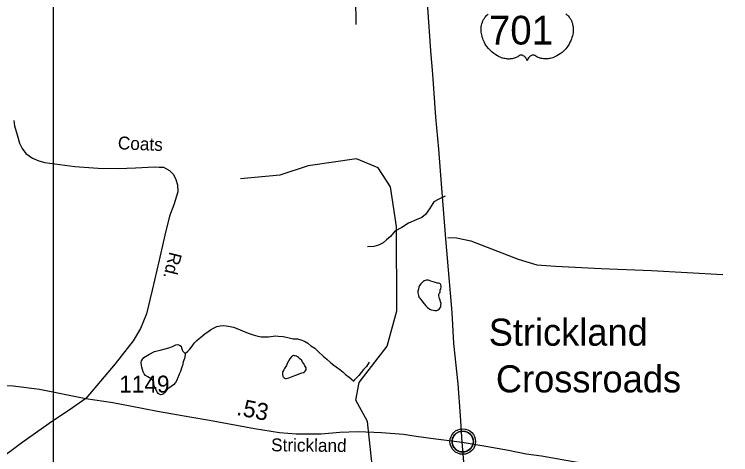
# Model space of a CAD drawing. Extents: x 2082433 to 2279600, y 546599 to 755198.
# Drawn here: x 2185676 to 2190966, y 588972 to 592225 of the extents above; entities that cross this region are included whole.
import ezdxf

# ---------------------------------------------------------------- set-up
doc = ezdxf.new("R2010")
doc.units = 0
for name, color, linetype in [('Exist Civil Demographics Community CELL', 7, 'Continuous'), ('Exist Civil Demographics Community Label', 7, 'Continuous'), ('Exist Hydrographic Creek Single Shore', 7, 'Continuous'), ('Exist Hydrographic Misc Water Feature', 7, 'Continuous'), ('Exist Road Non-System Type 51', 7, 'Continuous'), ('Exist Road Primary US Attributed', 7, 'Continuous'), ('Exist Road Primary US Shield CELL', 7, 'Continuous'), ('Exist Road Primary US Shield Number Label', 7, 'Continuous'), ('Exist Road Secondary Mileage Hundredths English Label', 7, 'Continuous'), ('Exist Road Secondary Type 51 Attributed', 7, 'Continuous'), ('Exist Road Secondary Type 51 Label', 7, 'Continuous'), ('Exist Road Secondary Type 51 Number Label', 7, 'Continuous'), ('Map Preparation Inset Cut Line', 7, 'Continuous')]:
    doc.layers.add(name, color=color, linetype=linetype)

msp = doc.modelspace()

# ---------------------------------------------------------------- linework, layer by layer
at = {"layer": 'Exist Civil Demographics Community CELL'}
msp.add_lwpolyline([(2188910.4, 589081.3), (2188911.4, 589086.9), (2188913.1, 589093.5), (2188916.1, 589100.7), (2188919, 589106.4), (2188922.3, 589112.2), (2188926.1, 589117.3), (2188930, 589121.7), (2188934.6, 589126.3), (2188940.2, 589130.9), (2188945.6, 589134.5), (2188950.5, 589137.4), (2188955.5, 589139.8), (2188961, 589142.1), (2188966.6, 589144), (2188971, 589145.1), (2188975.8, 589145.8), (2188979.9, 589146.6), (2188986.3, 589146.8), (2188990.7, 589146.7), (2188996.4, 589146.5), (2189001.3, 589145.7), (2189006.2, 589144.7), (2189011.2, 589143.3), (2189016.4, 589141.4), (2189023, 589138.5), (2189029.3, 589135), (2189034.4, 589131.4), (2189039.5, 589127.4), (2189042.8, 589124.3), (2189047, 589119.9), (2189050.8, 589115.2), (2189053.9, 589110.6), (2189057, 589105.6), (2189059.5, 589100.4), (2189061.5, 589095.4), (2189063.1, 589090.4), (2189064.4, 589085.8), (2189065.5, 589079.8), (2189066.1, 589075.1), (2189066.3, 589069.1), (2189066.2, 589063.3), (2189065.6, 589057.6), (2189064.6, 589052.1), (2189063, 589046), (2189061.1, 589040.1), (2189058.8, 589035.1), (2189055.7, 589029.1), (2189052.4, 589023.7), (2189048.9, 589019), (2189044.7, 589014.3), (2189039.4, 589009.3), (2189034.4, 589005.2), (2189029.4, 589001.8), (2189025.1, 588999.3), (2189018.3, 588996), (2189011.1, 588993.3), (2189005.2, 588991.9), (2188998.6, 588990.6), (2188994.1, 588990.1), (2188989.6, 588989.8), (2188984.1, 588989.8), (2188979.8, 588990.2), (2188974.1, 588991), (2188968.2, 588992.3), (2188963.6, 588993.6), (2188958.5, 588995.5), (2188953.9, 588997.4), (2188950, 588999.7), (2188943.1, 589003.8), (2188937.6, 589008), (2188932.7, 589012.5), (2188928.2, 589017.4), (2188925, 589021.3), (2188922, 589025.5), (2188917.9, 589032.6), (2188916.2, 589036.2), (2188914.5, 589040.2), (2188911.9, 589048.4), (2188910.4, 589055.4), (2188909.7, 589060.6), (2188909.4, 589066.9), (2188909.3, 589071.6), (2188909.9, 589078.1)], close=True, dxfattribs=at)
for centre, radius in [((2188988, 589068.9), 94.3), ((2188987.7, 589069.2), 76.7)]:
    msp.add_circle(centre, radius, dxfattribs=at)
at = {"layer": 'Exist Hydrographic Creek Single Shore'}
msp.add_lwpolyline([(2186438.3, 584956.6), (2186593.3, 585314.3), (2186850.2, 585584.6), (2187154.3, 586169), (2187543.3, 586561.2), (2187649.3, 586805.1), (2187860.3, 587679.9), (2188024.4, 588030.9), (2188405.4, 588341.3), (2188412.3, 588626.6), (2188327.2, 588825.1), (2188283.4, 589216.3), (2188198.3, 589375.4), (2188222.2, 589506.2), (2188429.4, 589774.3), (2188502.3, 590035.2), (2188498.2, 590658.5), (2188454.4, 590951.3), (2188362.3, 591091), (2188203.4, 591156.5), (2187845.4, 591104.7), (2187637.2, 591036.7), (2187346.2, 591009.9)], dxfattribs=at)
at = {"layer": 'Exist Hydrographic Misc Water Feature'}
for points in [[(2188769.6, 590249.9), (2188751.4, 590253.4), (2188739.3, 590259.3), (2188735.4, 590261.5), (2188727.4, 590261.5), (2188719.2, 590261.5), (2188711.2, 590259.5), (2188705.2, 590257.2), (2188701.5, 590255.3), (2188691.3, 590247.1), (2188677.5, 590233), (2188669.3, 590222.8), (2188663.8, 590209.1), (2188660.1, 590195.1), (2188656.2, 590179), (2188655.8, 590166.9), (2188657.9, 590158.9), (2188660.1, 590147.2), (2188662.6, 590141.2), (2188664.6, 590135.2), (2188670.4, 590127), (2188684.5, 590109), (2188702.6, 590085.2), (2188714.7, 590071.3), (2188726.8, 590059.7), (2188737, 590051.7), (2188744.8, 590047.6), (2188754.8, 590041.7), (2188769, 590039.9), (2188782.7, 590037.8), (2188796.7, 590037.8), (2188805.1, 590041.8), (2188812.9, 590047.9), (2188821.1, 590056), (2188824.8, 590063.9), (2188826.4, 590076.2), (2188828.5, 590088.1), (2188824.6, 590100.1), (2188822.1, 590114.2), (2188816.6, 590126), (2188814.3, 590136.1), (2188812.3, 590146.1), (2188811.9, 590151.8), (2188812.1, 590157.9), (2188813.9, 590162.1), (2188818, 590168), (2188820.3, 590174.1), (2188821.7, 590188.1), (2188825.8, 590200), (2188828.1, 590208.2), (2188827.6, 590218), (2188825.6, 590226), (2188823.5, 590232), (2188819.6, 590236.3), (2188809.6, 590237.8), (2188799.8, 590239.7), (2188785.6, 590243.9), (2188769.6, 590249.9)], [(2186938.1, 589719.5), (2186957.8, 589735.6), (2186971.5, 589751.8), (2186989.6, 589773.8), (2187005.1, 589795.8), (2187023, 589815.8), (2187041, 589830.1), (2187066.9, 589850.1), (2187084.9, 589866.5), (2187104.8, 589880.5), (2187124.5, 589894.6), (2187146.4, 589906.6), (2187172.3, 589919), (2187196.5, 589923), (2187224.3, 589925.3), (2187258.2, 589921.4), (2187294.3, 589913.9), (2187326.3, 589901.8), (2187362.3, 589886.2), (2187404.4, 589870.5), (2187440.9, 589856.9), (2187474.9, 589846.9), (2187498.9, 589843.2), (2187524.9, 589841.3), (2187553, 589843.6), (2187588.9, 589847.9), (2187606.8, 589849.7), (2187624.6, 589848.2), (2187660.7, 589844.4), (2187696.6, 589838.5), (2187734.5, 589828.7), (2187768.5, 589826.8), (2187792.7, 589821.2), (2187818.8, 589809.5), (2187843, 589795.4), (2187866.8, 589775.5), (2187894.9, 589757.9), (2187923.4, 589732.1), (2187959.7, 589698.2), (2187983.9, 589676.7), (2188013.8, 589650.7), (2188036.1, 589633.2), (2188054, 589621.1), (2188080, 589601.4), (2188104.4, 589581.5), (2188122.1, 589565.4), (2188148.5, 589545.6), (2188164.5, 589531.8), (2188182.8, 589516.1)], [(2186938.1, 589719.5), (2186938.1, 589709.4), (2186931.9, 589683.1), (2186922.3, 589657.5), (2186918.6, 589631.2), (2186914.5, 589619.3), (2186908.6, 589603.1), (2186902.8, 589587.4), (2186894.8, 589567.1), (2186889.1, 589552.9), (2186885, 589541), (2186877.4, 589523.1), (2186867.6, 589505.1), (2186851.6, 589488.9), (2186835.6, 589476.7), (2186809.5, 589458.7), (2186806, 589452.4), (2186793.9, 589438.4), (2186787.8, 589430.4), (2186777.7, 589422.6), (2186768.1, 589416.3), (2186758.1, 589414.2), (2186746, 589418.1), (2186739.6, 589424.3), (2186733.9, 589432.1), (2186721.8, 589454.2), (2186709.5, 589479.9), (2186707.2, 589499.7), (2186705.6, 589509.7), (2186699.2, 589520), (2186689.2, 589529.6), (2186675.2, 589539.5), (2186661.3, 589547.6), (2186645.1, 589557.4), (2186635, 589569.4), (2186626.8, 589583.2), (2186622.5, 589601.3), (2186618.8, 589619.3), (2186614.7, 589633.3), (2186612.1, 589651.2), (2186616.2, 589665.1), (2186626, 589681.1), (2186632.2, 589689.1), (2186644, 589697.4), (2186670.3, 589711.3), (2186711.7, 589733.8), (2186754, 589744.1), (2186789.6, 589754.1), (2186817.3, 589760.4), (2186845.4, 589770.8), (2186869.6, 589783), (2186883.5, 589785), (2186897.3, 589781.2), (2186907.5, 589773.2), (2186911.4, 589761.3), (2186915.5, 589747.3), (2186921.9, 589737.4), (2186927.8, 589729.2), (2186938.1, 589719.5)], [(2187807.7, 589653.5), (2187796, 589669.4), (2187785.6, 589681.1), (2187774.1, 589691), (2187759.7, 589698.8), (2187751.3, 589702.9), (2187745.4, 589703), (2187737.8, 589705), (2187731.4, 589700.7), (2187723.6, 589696.6), (2187720, 589692.7), (2187709.9, 589680.8), (2187691.9, 589644.6), (2187686.1, 589630.4), (2187672.4, 589608.6), (2187666.4, 589598.1), (2187658.4, 589586.4), (2187656.6, 589578.2), (2187656.6, 589570.4), (2187656.6, 589564.4), (2187658.6, 589552.3), (2187660.7, 589546.3), (2187666.8, 589542.5), (2187672.6, 589536.4), (2187678.7, 589534.6), (2187686.7, 589534.6), (2187702.7, 589538.7), (2187722.8, 589546.6), (2187748.7, 589556.9), (2187762.6, 589562.9), (2187780.6, 589569.1), (2187798.5, 589575.3), (2187812.4, 589579.3), (2187818.2, 589583.3), (2187824.3, 589589.3), (2187830.3, 589599.4), (2187832.5, 589605.5), (2187830.5, 589613.5), (2187822.1, 589627.4), (2187815.9, 589641.3), (2187807.7, 589653.5)], [(2188297.6, 589654.9), (2188276.1, 589624.5), (2188254.1, 589600.6), (2188238.1, 589578.3), (2188220.5, 589556.2), (2188204.5, 589542), (2188188.3, 589524.2), (2188182.8, 589516.1)]]:
    msp.add_lwpolyline(points, dxfattribs=at)
at = {"layer": 'Exist Road Non-System Type 51'}
for points in [[(2188699.1, 592764.9), (2188534.9, 592759), (2188505.4, 592751.6), (2188471.3, 592723.5), (2188432.9, 592680.6), (2188407.8, 592649.6), (2188363.4, 592618.5), (2188279.1, 592546.1), (2188231.8, 592503.2), (2188206.7, 592481), (2188193.4, 592461.8), (2188190.4, 592439.6), (2188194.8, 592349.4), (2188197.1, 592149.1)], [(2188857.9, 590882.6), (2188807.1, 590856), (2188774.7, 590839.8), (2188742.3, 590789), (2188712.3, 590747.4), (2188684.6, 590724.3), (2188643, 590705.8), (2188587.5, 590682.7), (2188539, 590650.3), (2188485.8, 590622.6), (2188453.5, 590583.3), (2188425.8, 590557.9), (2188400.3, 590537.1), (2188365.7, 590518.6), (2188331, 590509.4), (2188284.8, 590507.1)], [(2188878.7, 590575.2), (2188941.1, 590572.9), (2189047.4, 590552.1), (2189396.3, 590415.8), (2189535, 590374.2), (2189673.6, 590364.9), (2190011, 590347.6), (2190380.8, 590331.4), (2190907.7, 590302.5)]]:
    msp.add_lwpolyline(points, dxfattribs=at)
at = {"layer": 'Exist Road Primary US Attributed'}
for points in [[(2188982.7, 589064.4), (2188970.1, 589259.5), (2188953, 589496.1), (2188921.9, 589794.2), (2188910, 590022.7), (2188863.3, 590567.1), (2188829.9, 590972), (2188811.4, 591230.1), (2188789.1, 591466), (2188767.6, 591782), (2188751.3, 591955.5), (2188729.8, 592274.5), (2188684.5, 592749.1), (2188637.8, 592986.5), (2188569.6, 593256.5), (2188524.3, 593456.7), (2188344.1, 594170.2), (2188222.5, 594667.2), (2188127.5, 595054.3), (2188024.4, 595471.2), (2187934.7, 595850.9), (2187864.2, 596134.2)], [(2189275.5, 585504.6), (2189251.6, 585818.9), (2189238, 585968.8), (2189197.1, 586485.7), (2189137.5, 587214.7), (2189099.2, 587661), (2189073.2, 588026.7), (2189015.3, 588684.7), (2188982.7, 589064.4)]]:
    msp.add_lwpolyline(points, dxfattribs=at)
at = {"layer": 'Exist Road Primary US Shield CELL'}
msp.add_lwpolyline([(2189749.7, 592228.4), (2189757.6, 592221.7), (2189761.9, 592217.9), (2189766.8, 592213), (2189774.9, 592203.6), (2189778.2, 592199.2), (2189781.5, 592194.3), (2189784.5, 592189.2), (2189787.5, 592183.7), (2189790, 592178.9), (2189794.5, 592167.9), (2189797.8, 592157.2), (2189799.3, 592151.6), (2189801.7, 592139), (2189802.6, 592132.7), (2189803.6, 592120.4), (2189803.6, 592105.5), (2189802.5, 592091.4), (2189799.8, 592074.9), (2189797.6, 592065), (2189794.3, 592053.6), (2189791, 592043.6), (2189785.1, 592028.9), (2189779.9, 592018.3), (2189773.1, 592005.8), (2189768.5, 591998.3), (2189763.1, 591990.3), (2189756.4, 591981), (2189748.5, 591971.1), (2189739, 591960.7), (2189731.3, 591953), (2189721.3, 591944.1), (2189715.2, 591939), (2189706.5, 591932.5), (2189694.7, 591924.6), (2189683, 591917.8), (2189673, 591912.8), (2189664.2, 591909), (2189652.8, 591904.6), (2189633.9, 591899.4), (2189627, 591897.9), (2189618.7, 591896.7), (2189611.1, 591896), (2189603.6, 591895.5), (2189593.6, 591895.5), (2189583.7, 591896.3), (2189574.2, 591897.6), (2189564.4, 591899.7), (2189554.2, 591902.7), (2189544.9, 591906.4), (2189535.5, 591911), (2189519.6, 591921), (2189515, 591923.5), (2189512.4, 591924.2), (2189506.2, 591924.5), (2189500.5, 591923.2), (2189494.5, 591920.9), (2189491, 591919), (2189486.2, 591915.9), (2189482.6, 591913), (2189478.2, 591908.8), (2189475.1, 591905.3), (2189472.8, 591902.6), (2189468.3, 591895.5), (2189466.7, 591892.2), (2189465.1, 591887.8), (2189463.6, 591881.5), (2189461.6, 591889.5), (2189459.2, 591894.8), (2189456.5, 591899.4), (2189453.6, 591903.4), (2189449.2, 591908.6), (2189445.1, 591912.4), (2189440.3, 591916.4), (2189435.1, 591919.5), (2189431, 591921.6), (2189427.2, 591923.1), (2189422.5, 591924.2), (2189418.7, 591924.5), (2189415.6, 591924.5), (2189411.3, 591923.5), (2189405.5, 591919.3), (2189400, 591915.5), (2189394, 591911.8), (2189386.9, 591908), (2189381.6, 591905.5), (2189375.4, 591903.1), (2189368.1, 591900.7), (2189360.2, 591898.6), (2189352.1, 591897), (2189345, 591895.9), (2189337.3, 591895.2), (2189330.4, 591895), (2189323.2, 591895), (2189316.4, 591895.6), (2189308.6, 591896.3), (2189298.9, 591897.7), (2189290.8, 591899.5), (2189282.3, 591901.8), (2189273.6, 591904.5), (2189264.2, 591908.1), (2189252.5, 591913.2), (2189244.4, 591917.4), (2189231.6, 591924.8), (2189216.5, 591935.2), (2189205.2, 591944.4), (2189196.9, 591951.9), (2189184.6, 591964.3), (2189177.5, 591972.5), (2189166.2, 591987.1), (2189159, 591997.6), (2189154.3, 592005.4), (2189147.5, 592017.8), (2189143.7, 592025.7), (2189138.8, 592037.1), (2189135, 592047.5), (2189131.8, 592057.4), (2189130.1, 592063.7), (2189127.7, 592074.7), (2189126.2, 592082.5), (2189124.7, 592093.2), (2189124, 592104.5), (2189123.8, 592115), (2189124.1, 592123.6), (2189125.1, 592133.7), (2189126.8, 592144.4), (2189128.8, 592153.6), (2189130.7, 592160.2), (2189133.4, 592168.3), (2189137, 592177.2), (2189141.3, 592185.7), (2189145.3, 592192.8), (2189150.4, 592200.4), (2189155.4, 592206.8), (2189162, 592214), (2189168.8, 592220.5), (2189175.1, 592225.6)], dxfattribs=at)
at = {"layer": 'Exist Road Secondary Type 51 Attributed'}
for points in [[(2185672.2, 591440.9), (2185678.5, 591400.4), (2185697.6, 591334), (2185713.4, 591274.4), (2185733.3, 591233.4), (2185762.4, 591196.3), (2185811.4, 591163.2), (2185856.4, 591142.1), (2185902.7, 591130.1), (2186123, 591101), (2186296.4, 591087.8), (2186442, 591086.5), (2186570.4, 591091.8), (2186711.3, 591098.2), (2186746.5, 591096.4), (2186777, 591094.7), (2186801.2, 591084.3), (2186821.9, 591070.5), (2186851.6, 591042.8), (2186870.1, 591005.7), (2186880.7, 590964.7), (2186883.4, 590913.1), (2186854.2, 590817.8), (2186822.5, 590734.4), (2186788.7, 590592.8), (2186745.1, 590408.9), (2186694.8, 590186.5), (2186651.8, 590013.2), (2186608.1, 589903.3), (2186553.2, 589813.3), (2186422.1, 589642.6), (2186204.4, 589387.2)], [(2181331.8, 590107.1), (2181391, 590103), (2181572.5, 590083.2), (2181884.7, 590033.9), (2182064.7, 589995.8), (2182213.7, 589956.3), (2182568.6, 589860.8), (2183042.2, 589733.9), (2183318.2, 589658), (2183462.4, 589618.9), (2183641.5, 589576.7), (2183773, 589555.7), (2183870.8, 589547.6), (2184050, 589540.6), (2184294.4, 589530.1), (2184760, 589514.9), (2185192.7, 589497.5), (2185453.4, 589490.5), (2185597.7, 589483.5), (2185667.5, 589481.2), (2185863, 589455.6), (2186204.4, 589387.2)], [(2186204.4, 589387.2), (2186106.3, 589317.5), (2185934.8, 589202.2), (2185731.2, 589059.3), (2185534.8, 588913.7), (2185412.3, 588809.7), (2185322, 588721.8), (2185245.4, 588629.3), (2185172, 588491.9), (2185062.4, 588244), (2184871.6, 587754.6), (2184610.4, 587107.7), (2184469.5, 586735.6), (2184349.3, 586459.5), (2184286.9, 586371.7), (2184208.3, 586286.2), (2184062.7, 586170.6), (2183695.3, 585921), (2183149.9, 585546.7), (2182791.7, 585294.8), (2182692.4, 585219.7), (2182657.7, 585178.1)], [(2186204.4, 589387.2), (2186404.7, 589357.5), (2186530.6, 589331.6), (2186734.8, 589293.1), (2186973, 589251.4), (2187116.6, 589225.8), (2187450.9, 589166.5), (2187633.4, 589136.4), (2187757.9, 589125.1), (2187942.8, 589125.1), (2188080.8, 589138), (2188214.9, 589142.1), (2188388.8, 589136.7), (2188551.3, 589123.9), (2188644.8, 589108.9), (2188769.5, 589090.4), (2188982.7, 589064.4)], [(2188982.7, 589064.4), (2189157.7, 589035.1), (2189325.8, 589004.9), (2189456.6, 588978.4), (2189569.4, 588963.3), (2189806, 588921.3), (2189983.2, 588892.3), (2190121.9, 588869.3), (2190308.1, 588838.9), (2190476.5, 588810), (2190693.8, 588772.9), (2190931.1, 588738.1), (2191072, 588715.8), (2191368.3, 588668.3), (2191455.5, 588655.7), (2191695.1, 588614.9), (2191799.3, 588595.7), (2191920.1, 588563.8), (2191970.9, 588543.1), (2192163.1, 588471), (2192303.3, 588416.2), (2192479.4, 588347.2)]]:
    msp.add_lwpolyline(points, dxfattribs=at)
at = {"layer": 'Map Preparation Inset Cut Line'}
msp.add_lwpolyline([(2125488.3, 630228.2), (2201171.6, 630228.2), (2201171.6, 601522.9), (2185962.8, 601519.6), (2185962.8, 585979.7), (2125488.3, 585979.7)], close=True, dxfattribs=at)

# ---------------------------------------------------------------- texts
at = {"layer": 'Exist Civil Demographics Community Label'}
for s, p in [('Strickland', (2189180, 589776.9)), ('Crossroads', (2189232.7, 589432))]:
    msp.add_text(s, height=200, dxfattribs=at).set_placement(p)
at = {"layer": 'Exist Road Primary US Shield Number Label'}
msp.add_text('701', height=212.5, dxfattribs=at).set_placement((2189180.9, 592001.8))
at = {"layer": 'Exist Road Secondary Mileage Hundredths English Label'}
msp.add_text('.53', height=125, rotation=348.7298, dxfattribs=at).set_placement((2187311.6, 589266.5))
at = {"layer": 'Exist Road Secondary Type 51 Label'}
for s, rotation, p in [('Coats', 357.6747, (2186439.4, 591228.5)), ('Rd.', 256.0171, (2186822.8, 590475.1)), ('Strickland', 359.4278, (2187572.2, 588997))]:
    msp.add_text(s, height=95, rotation=rotation, dxfattribs=at).set_placement(p)
at = {"layer": 'Exist Road Secondary Type 51 Number Label'}
msp.add_text('1149', height=125, dxfattribs=at).set_placement((2186450.6, 589430.9))

doc.saveas('drawing.dxf')
